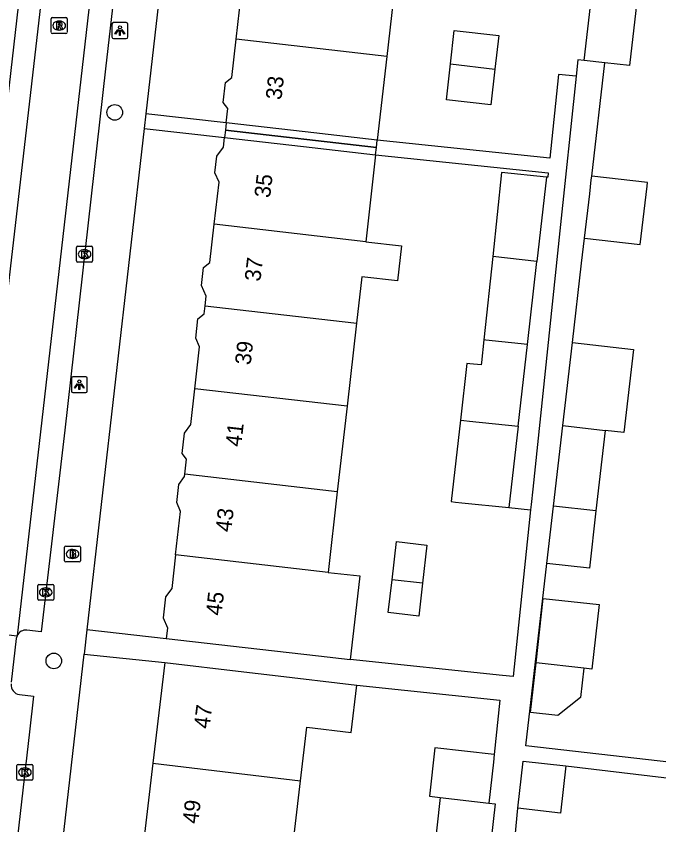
# Model space of a CAD drawing. Extents: x 161696 to 162377, y 380761 to 381673.
# Drawn here: x 162152.7 to 162193.2, y 381053.1 to 381103.9 of the extents above; entities that cross this region are included whole.
import ezdxf

# ---------------------------------------------------------------- set-up
doc = ezdxf.new("R2010")
doc.units = 0
for name, color, linetype in [('IMGEO_Boom', 7, 'Continuous'), ('IMGEO_Brandkraan', 7, 'Continuous'), ('IMGEO_Kolk', 7, 'Continuous'), ('IMGEO_Lichtpunt', 7, 'Continuous'), ('IMGEO_Pand', 7, 'Continuous'), ('IMGEO_Pand_nummerreeks', 7, 'Continuous'), ('IMGEO_Pand_overbouw', 7, 'Continuous'), ('IMGEO_Rijbaan_lokaal_open', 7, 'Continuous'), ('IMGEO_Rioolput', 7, 'Continuous'), ('IMGEO_Voetpad_open', 7, 'Continuous')]:
    doc.layers.add(name, color=color, linetype=linetype)

msp = doc.modelspace()

# ---------------------------------------------------------------- linework, layer by layer
at = {"layer": 'IMGEO_Boom'}
for centre in [(162158.944, 381097.885), (162155.112, 381063.371)]:
    msp.add_circle(centre, 0.489, dxfattribs=at)
at = {"layer": 'IMGEO_Brandkraan'}
for p, q in [((162155.79, 381069.676), (162155.79, 381070.528)), ((162155.865, 381070.602), (162156.717, 381070.602)), ((162156.791, 381070.528), (162156.791, 381069.676)), ((162156.278, 381070.382), (162156.303, 381070.382)), ((162156.717, 381069.602), (162155.865, 381069.602)), ((162156.301, 381069.822), (162156.276, 381069.822))]:
    msp.add_line(p, q, dxfattribs=at)
for points in [[(162155.79, 381069.676), (162155.79, 381070.528)], [(162155.865, 381070.602), (162156.717, 381070.602)], [(162156.791, 381070.528), (162156.791, 381069.676)], [(162156.138, 381070.302), (162156.138, 381069.902), (162156.351, 381069.902)], [(162156.369, 381070.302), (162156.138, 381070.302)], [(162156.317, 381070.221), (162156.263, 381070.221), (162156.263, 381070.145)], [(162156.263, 381070.145), (162156.316, 381070.145)], [(162156.325, 381070.069), (162156.263, 381070.069), (162156.263, 381069.988)], [(162156.717, 381069.602), (162155.865, 381069.602)], [(162156.263, 381069.988), (162156.325, 381069.988)]]:
    msp.add_lwpolyline(points, dxfattribs=at)
for centre, radius, start, end in [((162155.867, 381070.526), 0.0765, 91.552, 178.448), ((162155.867, 381070.526), 0.0765, 91.552, 178.448), ((162156.715, 381070.526), 0.0765, 1.552, 88.448), ((162156.715, 381070.526), 0.0765, 1.552, 88.448), ((162156.318, 381070.183), 0.0379, 267.8285, 90.9355), ((162156.326, 381070.028), 0.0404, 269.8759, 90.5077), ((162156.373, 381070.157), 0.145, 59.4692, 91.5367), ((162156.398, 381070.204), 0.0922, 285.5137, 58.1501), ((162156.403, 381070.012), 0.105, 301.3115, 78.989), ((162155.867, 381069.678), 0.0765, 181.552, 268.448), ((162155.867, 381069.678), 0.0765, 181.552, 268.448), ((162156.357, 381070.153), 0.251, 268.6676, 293.5347), ((162156.715, 381069.678), 0.0765, 271.552, 358.448), ((162156.715, 381069.678), 0.0765, 271.552, 358.448)]:
    msp.add_arc(centre, radius, start, end, dxfattribs=at)
for centre, major_axis, ratio, start_param, end_param in [((162156.277, 381070.102), (-0.387, 0.002), 0.722429, 4.712389, 7.853982), ((162156.302, 381070.102), (-0.39, 0.002), 0.717154, 1.570796, 4.712389)]:
    msp.add_ellipse(centre, major_axis=major_axis, ratio=ratio, start_param=start_param, end_param=end_param, dxfattribs=at)
at = {"layer": 'IMGEO_Kolk'}
for p, q in [((162156.547, 381088.539), (162156.547, 381089.391)), ((162156.622, 381089.465), (162157.474, 381089.465)), ((162157.548, 381089.391), (162157.548, 381088.539)), ((162157.035, 381089.245), (162157.06, 381089.245)), ((162157.474, 381088.465), (162156.622, 381088.465)), ((162157.058, 381088.685), (162157.033, 381088.685)), ((162154.103, 381067.26), (162154.103, 381068.112)), ((162154.178, 381068.186), (162155.03, 381068.186)), ((162154.591, 381067.966), (162154.616, 381067.966)), ((162155.104, 381068.112), (162155.104, 381067.26)), ((162155.03, 381067.186), (162154.178, 381067.186)), ((162154.614, 381067.406), (162154.589, 381067.406)), ((162152.794, 381055.935), (162152.794, 381056.787)), ((162152.869, 381056.861), (162153.721, 381056.861)), ((162153.795, 381056.787), (162153.795, 381055.935)), ((162153.282, 381056.641), (162153.307, 381056.641)), ((162153.721, 381055.861), (162152.869, 381055.861)), ((162153.305, 381056.081), (162153.28, 381056.081))]:
    msp.add_line(p, q, dxfattribs=at)
for points in [[(162156.547, 381088.539), (162156.547, 381089.391)], [(162156.622, 381089.465), (162157.474, 381089.465)], [(162157.548, 381089.391), (162157.548, 381088.539)], [(162156.868, 381089.165), (162156.991, 381089.165), (162156.991, 381089.014), (162157.121, 381089.165), (162157.285, 381089.165), (162157.139, 381089.014), (162157.292, 381088.765), (162157.14, 381088.765), (162157.055, 381088.929), (162156.991, 381088.862), (162156.991, 381088.765), (162156.868, 381088.765), (162156.868, 381089.165)], [(162157.474, 381088.465), (162156.622, 381088.465)], [(162154.103, 381067.26), (162154.103, 381068.112)], [(162154.178, 381068.186), (162155.03, 381068.186)], [(162155.104, 381068.112), (162155.104, 381067.26)], [(162154.424, 381067.886), (162154.547, 381067.886), (162154.547, 381067.735), (162154.677, 381067.886), (162154.841, 381067.886), (162154.695, 381067.735), (162154.848, 381067.486), (162154.696, 381067.486), (162154.611, 381067.65), (162154.547, 381067.583), (162154.547, 381067.486), (162154.424, 381067.486), (162154.424, 381067.886)], [(162155.03, 381067.186), (162154.178, 381067.186)], [(162152.794, 381055.935), (162152.794, 381056.787)], [(162152.869, 381056.861), (162153.721, 381056.861)], [(162153.795, 381056.787), (162153.795, 381055.935)], [(162153.115, 381056.561), (162153.238, 381056.561), (162153.238, 381056.41), (162153.368, 381056.561), (162153.532, 381056.561), (162153.386, 381056.41), (162153.539, 381056.161), (162153.387, 381056.161), (162153.302, 381056.325), (162153.238, 381056.258), (162153.238, 381056.161), (162153.115, 381056.161), (162153.115, 381056.561)], [(162153.721, 381055.861), (162152.869, 381055.861)]]:
    msp.add_lwpolyline(points, dxfattribs=at)
for centre, start, end in [((162156.624, 381089.389), 91.552, 178.448), ((162156.624, 381089.389), 91.552, 178.448), ((162157.472, 381089.389), 1.552, 88.448), ((162157.472, 381089.389), 1.552, 88.448), ((162156.624, 381088.541), 181.552, 268.448), ((162156.624, 381088.541), 181.552, 268.448), ((162157.472, 381088.541), 271.552, 358.448), ((162157.472, 381088.541), 271.552, 358.448), ((162154.18, 381068.11), 91.552, 178.448), ((162154.18, 381068.11), 91.552, 178.448), ((162155.028, 381068.11), 1.552, 88.448), ((162155.028, 381068.11), 1.552, 88.448), ((162154.18, 381067.262), 181.552, 268.448), ((162154.18, 381067.262), 181.552, 268.448), ((162155.028, 381067.262), 271.552, 358.448), ((162155.028, 381067.262), 271.552, 358.448), ((162152.871, 381056.785), 91.552, 178.448), ((162152.871, 381056.785), 91.552, 178.448), ((162153.719, 381056.785), 1.552, 88.448), ((162153.719, 381056.785), 1.552, 88.448), ((162152.871, 381055.937), 181.552, 268.448), ((162152.871, 381055.937), 181.552, 268.448), ((162153.719, 381055.937), 271.552, 358.448), ((162153.719, 381055.937), 271.552, 358.448)]:
    msp.add_arc(centre, 0.0765, start, end, dxfattribs=at)
for centre, major_axis, ratio, start_param, end_param in [((162157.034, 381088.965), (-0.387, 0.002), 0.722429, 4.712389, 7.853982), ((162157.059, 381088.965), (-0.39, 0.002), 0.717154, 1.570796, 4.712389), ((162154.59, 381067.686), (-0.387, 0.002), 0.722429, 4.712389, 7.853982), ((162154.615, 381067.686), (-0.39, 0.002), 0.717154, 1.570796, 4.712389), ((162153.281, 381056.361), (-0.387, 0.002), 0.722429, 4.712389, 7.853982), ((162153.306, 381056.361), (-0.39, 0.002), 0.717154, 1.570796, 4.712389)]:
    msp.add_ellipse(centre, major_axis=major_axis, ratio=ratio, start_param=start_param, end_param=end_param, dxfattribs=at)
at = {"layer": 'IMGEO_Lichtpunt'}
for p, q in [((162158.771, 381103.439), (162158.771, 381102.632)), ((162158.771, 381103.439), (162158.771, 381102.632)), ((162159.673, 381103.534), (162158.865, 381103.534)), ((162159.673, 381103.534), (162158.865, 381103.534)), ((162159.767, 381102.632), (162159.767, 381103.439)), ((162159.767, 381102.632), (162159.767, 381103.439)), ((162158.865, 381102.538), (162159.673, 381102.538)), ((162158.865, 381102.538), (162159.673, 381102.538)), ((162157.12, 381081.253), (162156.312, 381081.253)), ((162157.12, 381081.253), (162156.312, 381081.253)), ((162156.218, 381081.158), (162156.218, 381080.351)), ((162156.218, 381081.158), (162156.218, 381080.351)), ((162157.214, 381080.351), (162157.214, 381081.158)), ((162157.214, 381080.351), (162157.214, 381081.158)), ((162156.312, 381080.257), (162157.12, 381080.257)), ((162156.312, 381080.257), (162157.12, 381080.257))]:
    msp.add_line(p, q, dxfattribs=at)
for points in [[(162159.145, 381103.103), (162159.184, 381103.075), (162158.996, 381102.813), (162158.958, 381102.84), (162159.145, 381103.103)], [(162159.357, 381103.075), (162159.395, 381103.102), (162159.582, 381102.84), (162159.543, 381102.812), (162159.357, 381103.075)], [(162159.247, 381103.055), (162159.294, 381103.055), (162159.294, 381102.733), (162159.247, 381102.733), (162159.247, 381103.055)], [(162156.592, 381080.822), (162156.631, 381080.794), (162156.443, 381080.532), (162156.405, 381080.559), (162156.592, 381080.822)], [(162156.694, 381080.774), (162156.741, 381080.774), (162156.741, 381080.452), (162156.694, 381080.452), (162156.694, 381080.774)], [(162156.804, 381080.794), (162156.842, 381080.821), (162157.029, 381080.559), (162156.99, 381080.531), (162156.804, 381080.794)]]:
    msp.add_lwpolyline(points, dxfattribs=at)
for centre in [(162159.27, 381103.237), (162156.717, 381080.956)]:
    msp.add_circle(centre, 0.0994, dxfattribs=at)
for centre, start, end in [((162158.865, 381103.439), 90, 180), ((162158.865, 381103.439), 90, 180), ((162159.673, 381103.439), 0, 90), ((162159.673, 381103.439), 0, 90), ((162158.865, 381102.632), 180, 270), ((162158.865, 381102.632), 180, 270), ((162159.673, 381102.632), 270, 0), ((162159.673, 381102.632), 270, 360), ((162156.312, 381081.158), 90, 180), ((162156.312, 381081.158), 90, 180), ((162157.12, 381081.158), 0, 90), ((162157.12, 381081.158), 0, 90), ((162156.312, 381080.351), 180, 270), ((162156.312, 381080.351), 180, 270), ((162157.12, 381080.351), 270, 0), ((162157.12, 381080.351), 270, 360)]:
    msp.add_arc(centre, 0.0946, start, end, dxfattribs=at)
at = {"layer": 'IMGEO_Pand'}
for points in [[(162166.578, 381102.496), (162166.896, 381105.29), (162166.565, 381105.706), (162166.677, 381106.69), (162167.112, 381107.036), (162167.185, 381107.675)], [(162176.644, 381106.581), (162176.055, 381101.4)], [(162188.464, 381101.156), (162188.919, 381105.162)], [(162188.919, 381105.162), (162191.769, 381104.838), (162191.313, 381100.832), (162189.767, 381101.008)], [(162180.062, 381100.937), (162180.301, 381103.038), (162183.092, 381102.715), (162182.853, 381100.614)], [(162165.955, 381097.224), (162166.06, 381098.136), (162165.766, 381098.506), (162165.911, 381099.777), (162166.305, 381100.09), (162166.578, 381102.496)], [(162176.055, 381101.4), (162166.578, 381102.496)], [(162176.055, 381101.4), (162175.457, 381096.143)], [(162189.767, 381101.008), (162188.464, 381101.156)], [(162182.853, 381100.614), (162182.597, 381098.358), (162179.805, 381098.676), (162180.062, 381100.937)], [(162180.062, 381100.937), (162182.853, 381100.614)], [(162175.457, 381096.143), (162170.923, 381096.659), (162165.955, 381097.224)], [(162165.205, 381090.845), (162165.507, 381093.495), (162165.248, 381094.089), (162165.367, 381095.127), (162165.782, 381095.689), (162165.852, 381096.302)], [(162165.852, 381096.302), (162170.821, 381095.738), (162175.353, 381095.223)], [(162175.353, 381095.223), (162174.73, 381089.744)], [(162186.091, 381093.813), (162183.276, 381094.113), (162182.713, 381088.821)], [(162186.091, 381093.813), (162185.489, 381088.5)], [(162188.491, 381089.974), (162188.815, 381092.771), (162188.916, 381093.648), (162188.942, 381093.875)], [(162188.491, 381089.974), (162191.998, 381089.569), (162192.423, 381093.242), (162192.45, 381093.469), (162188.942, 381093.875)], [(162164.621, 381085.721), (162164.69, 381086.327), (162164.404, 381086.985), (162164.533, 381088.126), (162164.932, 381088.444), (162165.205, 381090.845)], [(162174.73, 381089.744), (162165.205, 381090.845)], [(162174.73, 381089.744), (162176.969, 381089.485), (162176.72, 381087.29), (162174.48, 381087.545), (162174.147, 381084.618)], [(162182.713, 381088.821), (162182.154, 381083.569)], [(162185.489, 381088.5), (162182.713, 381088.821)], [(162184.896, 381083.278), (162185.489, 381088.5)], [(162163.979, 381080.502), (162164.277, 381083.128), (162164.039, 381083.676), (162164.178, 381084.897), (162164.562, 381085.202), (162164.621, 381085.721)], [(162164.621, 381085.721), (162173.975, 381084.639), (162174.147, 381084.618)], [(162174.147, 381084.618), (162173.553, 381079.395)], [(162182.154, 381083.569), (162182.003, 381082.147), (162181.986, 381081.994), (162181.278, 381082.067), (162181.085, 381082.088), (162180.681, 381078.523)], [(162184.896, 381083.278), (162182.278, 381083.556), (162182.154, 381083.569)], [(162184.314, 381078.144), (162184.896, 381083.278)], [(162187.123, 381078.181), (162187.727, 381083.401)], [(162187.727, 381083.401), (162191.566, 381082.957), (162190.961, 381077.737), (162189.797, 381077.872)], [(162163.348, 381075.128), (162163.454, 381076.064), (162163.176, 381076.414), (162163.322, 381077.7), (162163.722, 381078.24), (162163.979, 381080.502)], [(162173.553, 381079.395), (162163.979, 381080.502)], [(162173.553, 381079.395), (162172.942, 381074.018)], [(162180.681, 381078.523), (162180.099, 381073.396), (162180.37, 381073.368), (162180.774, 381073.326), (162183.732, 381073.017)], [(162180.681, 381078.523), (162180.906, 381078.5), (162181.249, 381078.464), (162184.314, 381078.144)], [(162184.314, 381078.144), (162183.732, 381073.017)], [(162186.537, 381073.116), (162187.123, 381078.181)], [(162187.123, 381078.181), (162189.797, 381077.872)], [(162189.797, 381077.872), (162189.211, 381072.807)], [(162162.77, 381070.055), (162163.08, 381072.778), (162162.839, 381073.334), (162162.969, 381074.482), (162163.33, 381074.97), (162163.348, 381075.128)], [(162172.942, 381074.018), (162163.348, 381075.128)], [(162172.942, 381074.018), (162172.365, 381068.945)], [(162186.119, 381069.511), (162186.537, 381073.116)], [(162189.211, 381072.807), (162186.537, 381073.116)], [(162189.211, 381072.807), (162188.794, 381069.202), (162186.119, 381069.511)], [(162176.383, 381068.48), (162176.656, 381070.882), (162178.577, 381070.664), (162178.303, 381068.258)], [(162162.77, 381070.055), (162162.529, 381067.933), (162162.142, 381067.41), (162161.991, 381066.081), (162162.265, 381065.451), (162162.187, 381064.76)], [(162172.365, 381068.945), (162162.77, 381070.055)], [(162172.365, 381068.945), (162174.352, 381068.719), (162174.085, 381066.364), (162173.757, 381063.462)], [(162178.303, 381068.258), (162178.068, 381066.194), (162176.148, 381066.413), (162176.383, 381068.48)], [(162178.303, 381068.258), (162176.383, 381068.48)], [(162185.439, 381063.244), (162185.898, 381067.31), (162189.412, 381066.914), (162188.953, 381062.848), (162188.44, 381062.906)], [(162173.757, 381063.462), (162173.755, 381063.445), (162171.765, 381063.671), (162167.14, 381064.197), (162162.187, 381064.76)], [(162162.102, 381063.271), (162161.346, 381056.936)], [(162162.102, 381063.271), (162167.068, 381062.685), (162168.865, 381062.473), (162174.166, 381061.848)], [(162188.44, 381062.906), (162188.234, 381061.072), (162186.81, 381059.942), (162185.089, 381060.136), (162185.439, 381063.244)], [(162188.44, 381062.906), (162185.439, 381063.244)], [(162170.636, 381055.828), (162171.034, 381059.197), (162173.814, 381058.869), (162174.166, 381061.848)], [(162182.803, 381057.487), (162179.077, 381057.906), (162178.734, 381054.857), (162179.418, 381054.78)], [(162182.803, 381057.487), (162182.812, 381057.486), (162182.758, 381057.006), (162182.466, 381054.417)], [(162161.346, 381056.936), (162160.662, 381051.204)], [(162161.346, 381056.936), (162170.636, 381055.828)], [(162184.29, 381054.103), (162184.624, 381057.065), (162187.312, 381056.762)], [(162187.312, 381056.762), (162186.978, 381053.8), (162184.29, 381054.103)], [(162169.959, 381050.095), (162170.636, 381055.828)], [(162179.418, 381054.78), (162178.773, 381049.044)], [(162179.418, 381054.78), (162182.466, 381054.417)], [(162182.466, 381054.417), (162182.864, 381054.37), (162182.22, 381048.632)]]:
    msp.add_lwpolyline(points, dxfattribs=at)
at = {"layer": 'IMGEO_Pand_overbouw'}
for points in [[(162175.457, 381096.143), (162170.923, 381096.659), (162165.955, 381097.224), (162165.904, 381096.763), (162175.405, 381095.683)], [(162165.852, 381096.302), (162170.821, 381095.738), (162175.353, 381095.223), (162175.405, 381095.683), (162165.904, 381096.763)]]:
    msp.add_lwpolyline(points, close=True, dxfattribs=at)
at = {"layer": 'IMGEO_Rijbaan_lokaal_open'}
for points in [[(162149.756, 381065.313), (162157.702, 381134.076)], [(162160.66, 381133.748), (162152.8, 381064.956)], [(162149.756, 381065.313), (162152.8, 381064.956)], [(162152.8, 381064.956), (162152.753, 381064.783), (162152.437, 381062.036)]]:
    msp.add_lwpolyline(points, dxfattribs=at)
at = {"layer": 'IMGEO_Rioolput'}
for p, q in [((162154.95, 381102.924), (162154.95, 381103.776)), ((162155.025, 381103.85), (162155.877, 381103.85)), ((162155.438, 381103.63), (162155.463, 381103.63)), ((162155.951, 381103.776), (162155.951, 381102.924)), ((162155.461, 381103.07), (162155.436, 381103.07)), ((162155.877, 381102.85), (162155.025, 381102.85))]:
    msp.add_line(p, q, dxfattribs=at)
for points in [[(162154.95, 381102.924), (162154.95, 381103.776)], [(162155.025, 381103.85), (162155.877, 381103.85)], [(162155.951, 381103.776), (162155.951, 381102.924)], [(162155.539, 381103.548), (162155.287, 381103.55), (162155.287, 381103.15)], [(162155.287, 381103.15), (162155.411, 381103.15), (162155.411, 381103.312), (162155.422, 381103.312)], [(162155.465, 381103.469), (162155.411, 381103.469), (162155.411, 381103.388)], [(162155.411, 381103.388), (162155.463, 381103.388)], [(162155.469, 381103.283), (162155.54, 381103.15), (162155.68, 381103.15), (162155.615, 381103.276)], [(162155.877, 381102.85), (162155.025, 381102.85)]]:
    msp.add_lwpolyline(points, dxfattribs=at)
for centre, radius, start, end in [((162155.027, 381103.774), 0.0765, 91.552, 178.448), ((162155.027, 381103.774), 0.0765, 91.552, 178.448), ((162155.875, 381103.774), 0.0765, 1.552, 88.448), ((162155.875, 381103.774), 0.0765, 1.552, 88.448), ((162155.421, 381103.259), 0.0533, 26.0293, 88.6989), ((162155.447, 381103.577), 0.19, 274.7715, 282.9687), ((162155.471, 381103.373), 0.0964, 77.0061, 93.1865), ((162155.485, 381103.43), 0.0378, 276.6634, 79.6772), ((162155.538, 381103.438), 0.109, 350.3612, 89.416), ((162155.536, 381103.438), 0.112, 277.5842, 350.9817), ((162155.52, 381103.223), 0.108, 29.5134, 73.7905), ((162155.027, 381102.926), 0.0765, 181.552, 268.448), ((162155.027, 381102.926), 0.0765, 181.552, 268.448), ((162155.875, 381102.926), 0.0765, 271.552, 358.448), ((162155.875, 381102.926), 0.0765, 271.552, 358.448)]:
    msp.add_arc(centre, radius, start, end, dxfattribs=at)
for centre, major_axis, ratio, start_param, end_param in [((162155.437, 381103.35), (-0.387, 0.002), 0.722429, 4.712389, 7.853982), ((162155.462, 381103.35), (-0.39, 0.002), 0.717154, 1.570796, 4.712389)]:
    msp.add_ellipse(centre, major_axis=major_axis, ratio=ratio, start_param=start_param, end_param=end_param, dxfattribs=at)
at = {"layer": 'IMGEO_Voetpad_open'}
for points in [[(162165.058, 381134.446), (162164.506, 381129.345), (162160.903, 381097.801)], [(162161.11, 381133.209), (162162.069, 381133.076), (162161.89, 381131.748), (162161.223, 381125.654), (162160.396, 381118.363), (162158.367, 381100.621), (162155.796, 381077.901), (162154.312, 381065.207), (162153.418, 381065.31)], [(162149.229, 381065.849), (162148.321, 381065.955), (162150.269, 381081.843), (162152.135, 381097.939), (162153.833, 381112.868)], [(162188.464, 381101.156), (162188.07, 381101.195), (162187.962, 381100.164)], [(162188.942, 381093.875), (162189.767, 381101.008)], [(162187.962, 381100.164), (162186.856, 381100.28), (162186.302, 381095.003), (162175.457, 381096.143)], [(162187.962, 381100.164), (162186.943, 381090.43), (162185.235, 381074.174), (162185.134, 381073.21), (162185.099, 381072.874)], [(162160.903, 381097.801), (162160.798, 381096.879)], [(162165.955, 381097.224), (162160.903, 381097.801)], [(162160.798, 381096.879), (162157.194, 381065.33)], [(162160.798, 381096.879), (162165.852, 381096.302)], [(162175.353, 381095.223), (162186.205, 381094.082), (162186.175, 381093.804), (162186.091, 381093.813)], [(162187.727, 381083.401), (162188.309, 381088.401), (162188.491, 381089.974)], [(162185.099, 381072.874), (162183.996, 381062.385), (162183.325, 381062.456), (162173.757, 381063.462)], [(162183.732, 381073.017), (162185.099, 381072.874)], [(162198.579, 381056.448), (162184.803, 381058.031), (162186.119, 381069.511)], [(162157.194, 381065.33), (162157.02, 381063.805)], [(162162.187, 381064.76), (162157.194, 381065.33)], [(162152.074, 380989.604), (162151.735, 380989.697), (162151.381, 380989.827), (162151.041, 380989.989), (162150.716, 380990.181), (162150.409, 380990.4), (162150.124, 380990.647), (162149.861, 380990.918), (162149.624, 380991.211), (162149.414, 380991.524), (162149.233, 380991.854), (162149.082, 380992.2), (162149.047, 380994.003), (162149.732, 381000), (162157.02, 381063.805)], [(162157.02, 381063.805), (162162.102, 381063.271)], [(162174.166, 381061.848), (162183.162, 381060.903), (162182.803, 381057.487)], [(162152.951, 381061.257), (162153.839, 381061.154), (162153.58, 381058.913), (162151.794, 381043.304), (162148.682, 381017.486), (162147.864, 381017.563)], [(162187.312, 381056.762), (162203.171, 381054.889)], [(162183.969, 381050.753), (162183.994, 381050.989), (162184.29, 381054.103)]]:
    msp.add_lwpolyline(points, dxfattribs=at)
for centre, radius, start, end in [((162153.348, 381064.715), 0.599, 83.3305, 156.279), ((162153.02, 381061.853), 0.6, 173.4624, 263.4139)]:
    msp.add_arc(centre, radius, start, end, dxfattribs=at)

# ---------------------------------------------------------------- texts
at = {"layer": 'IMGEO_Pand_nummerreeks'}
for s, rotation, p in [('33', 83.39, (162169.421, 381098.639)), ('35', 83.3723, (162168.709, 381092.474)), ('37', 83.3723, (162168.098, 381087.217)), ('39', 83.3723, (162167.488, 381081.96)), ('41', 83.3723, (162166.89, 381076.816)), ('43', 83.3723, (162166.266, 381071.446)), ('45', 83.3711, (162165.654, 381066.19)), ('47', 83.1941, (162164.904, 381059.07)), ('49', 83.1941, (162164.19, 381053.088))]:
    msp.add_text(s, height=1, rotation=rotation, dxfattribs=at).set_placement(p)

doc.saveas('drawing.dxf')
